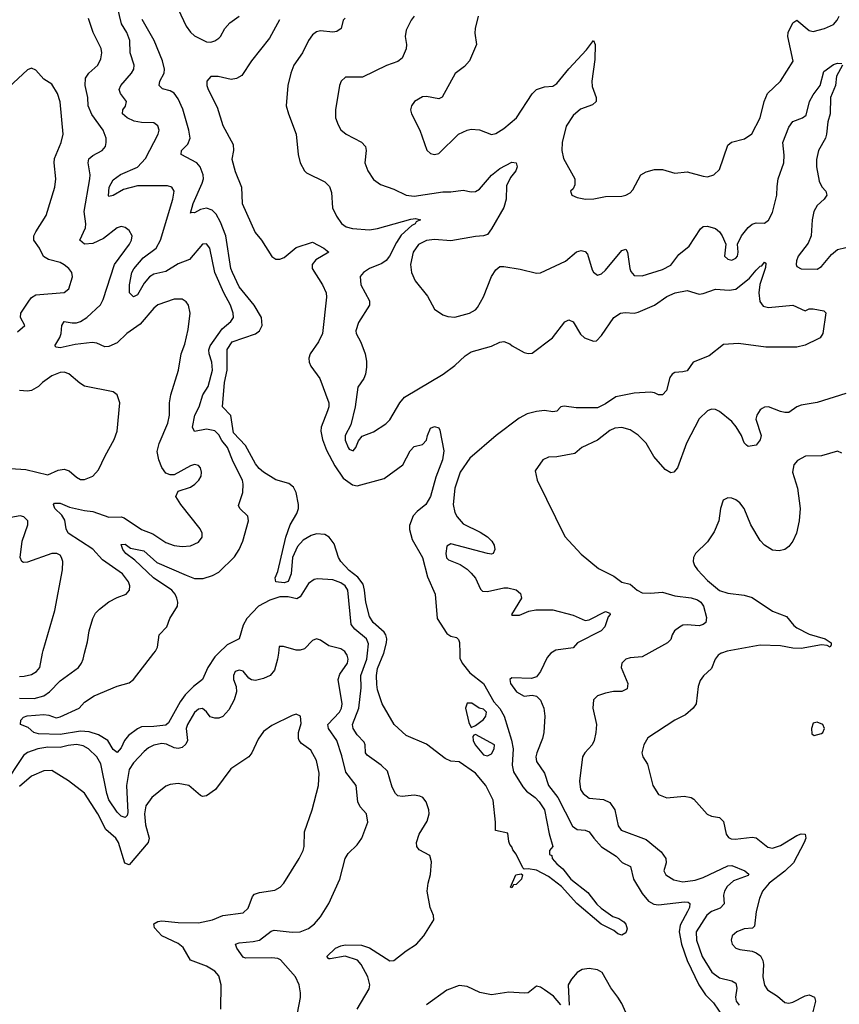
# Model space of a CAD drawing. Header units: inches. Extents: x 1771504 to 1971212, y 471788 to 643615.
# Tile 367 of 587: x 1864251 to 1868278, y 578274 to 583113. Entities that reach past the tile are written whole.
import ezdxf

# ---------------------------------------------------------------- set-up
doc = ezdxf.new("R2010")
doc.units = ezdxf.units.IN
doc.header["$MEASUREMENT"] = 0
doc.layers.add('B8567', color=7, linetype='Continuous')
doc.layers.add('B8568', color=7, linetype='Continuous')

msp = doc.modelspace()

# ---------------------------------------------------------------- linework, layer by layer
at = {"layer": 'B8567', "color": 5}
for points, elevation in [([(1865522.3, 580000), (1865518.3, 579970), (1865503.5, 579916.5), (1865481.3, 579890), (1865450, 579874.8), (1865410, 579865.1), (1865390, 579868), (1865377, 579877), (1865350, 579912.1), (1865330, 579916), (1865310.4, 579909.7), (1865301.1, 579890), (1865302, 579870), (1865315.3, 579835.3), (1865316, 579810), (1865305, 579770), (1865279.2, 579720.8), (1865250, 579688.7), (1865230, 579680.9), (1865210, 579679.8), (1865187.7, 579687.7), (1865170, 579711.6), (1865150, 579727.6), (1865130, 579725.1), (1865110, 579707.8), (1865076.5, 579650), (1865069.4, 579630), (1865076.5, 579570), (1865068.2, 579551.8), (1865050, 579536.9), (1865030, 579531), (1865010, 579535.1), (1864972.9, 579552.9), (1864950, 579555.4), (1864910, 579547.1), (1864885, 579535), (1864862.7, 579517.3), (1864810, 579460.9), (1864790, 579427.6), (1864776.8, 579350), (1864783.4, 579216.6), (1864778.7, 579201.3), (1864770, 579192.9), (1864750, 579199.3), (1864730, 579217.7), (1864690, 579279.6), (1864679.2, 579310), (1864650, 579455.4), (1864630, 579489.8), (1864590.3, 579530.3), (1864563.7, 579543.7), (1864530, 579550.3), (1864490, 579546.1), (1864450, 579535.8), (1864390, 579537.7), (1864340.3, 579530), (1864290, 579511.9), (1864270, 579496.2), (1864170, 579346.3)], 360), ([(1864250, 579778.4), (1864322.3, 579777.7), (1864369.7, 579790), (1864398.7, 579810), (1864450, 579863.2), (1864539.7, 579930), (1864555.8, 579950), (1864562.6, 579970), (1864570.3, 580000)], 360), ([(1864250, 579885.4), (1864274, 579886), (1864310, 579895.5), (1864334.6, 579910), (1864349.9, 579930.1), (1864363.9, 580000)], 380), ([(1865228.6, 580000), (1865210, 579981.4), (1865176.5, 579930), (1865149.7, 579870.3), (1865104.7, 579835.3), (1865065.1, 579794.9), (1865039.7, 579760.3), (1864982.5, 579657.5), (1864970, 579646.7), (1864910, 579639), (1864850, 579637.4), (1864830, 579627.9), (1864785.6, 579594.4), (1864767.2, 579570), (1864750, 579535), (1864730, 579511.8), (1864710, 579526.6), (1864684.9, 579570), (1864637.9, 579597.9), (1864592.8, 579612.8), (1864550, 579616.9), (1864450, 579599.5), (1864343.1, 579603.1), (1864320.5, 579610), (1864293.9, 579633.9), (1864256, 579650), (1864257.4, 579670), (1864270, 579684.9), (1864288.2, 579691.8), (1864370, 579698.4), (1864394.6, 579694.6), (1864430, 579681.5), (1864450, 579687.6), (1864543.6, 579730), (1864570, 579759.1), (1864617.2, 579790), (1864730, 579837.5), (1864790, 579854), (1864810, 579870.2), (1864910.8, 580000)], 340), ([(1865616.9, 578230), (1865631.7, 578308.3), (1865631.8, 578330), (1865624.8, 578370), (1865606.6, 578410), (1865532.2, 578492.2), (1865518.9, 578498.9), (1865490, 578502.6), (1865360.7, 578500.7), (1865350, 578506.6), (1865318.9, 578550), (1865312, 578570), (1865330, 578576.9), (1865397.7, 578582.3), (1865429.9, 578590.1), (1865486.9, 578633.1), (1865502.1, 578637.9), (1865590.6, 578629.4), (1865630, 578631), (1865670, 578647.1), (1865699.7, 578670), (1865730, 578704.9), (1865769.7, 578770), (1865823.5, 578890), (1865849.8, 578990), (1865865.2, 579014.8), (1865910, 579057.4), (1865932.9, 579090), (1865961.4, 579170), (1865954.5, 579210), (1865924.2, 579244.2), (1865912.8, 579270), (1865903.8, 579350), (1865854.5, 579414.5), (1865834.8, 579494.8), (1865809.2, 579570), (1865767.9, 579630), (1865766.1, 579650), (1865822.4, 579710), (1865832.6, 579730), (1865835.8, 579750), (1865816.3, 579870), (1865824, 579896), (1865862.2, 579950), (1865865, 579970), (1865860.3, 579990), (1865853.9, 580000)], 360), ([(1865909.3, 578250.7), (1865968.7, 578350), (1865972.1, 578370), (1865962.5, 578410), (1865929.9, 578470), (1865911.9, 578491.9), (1865850, 578511.2), (1865777.1, 578497.1), (1865770, 578498), (1865760.4, 578510), (1865802.5, 578550), (1865830, 578561.5), (1865850, 578566), (1865930, 578564.6), (1865970, 578551.8), (1866070, 578487.2), (1866090, 578490.2), (1866150, 578537.8), (1866201.7, 578570), (1866236.5, 578610), (1866285.3, 578690), (1866285.1, 578710), (1866268, 578750), (1866253.5, 578830), (1866257.7, 578870), (1866270, 578912), (1866274.5, 578974.5), (1866266.2, 579006.2), (1866214, 579034), (1866203.1, 579050), (1866201, 579070), (1866214, 579110), (1866253.6, 579173.6), (1866263.1, 579210), (1866261.1, 579230), (1866247.8, 579270), (1866231.5, 579290), (1866217.4, 579297.4), (1866190, 579301.5), (1866130, 579295.1), (1866110, 579299.1), (1866097.4, 579310), (1866081.8, 579341.8), (1866059.2, 579419.2), (1866028, 579450), (1865957.9, 579497.9), (1865950.4, 579510.4), (1865948.5, 579550), (1865943.1, 579563.1), (1865910, 579599), (1865889.3, 579630), (1865886.6, 579650), (1865917.6, 579730), (1865928.5, 579830), (1865926.8, 579890), (1865957.3, 579970), (1865960.5, 580000)], 340), ([(1866413.7, 580000), (1866414.6, 579974.6), (1866425, 579950), (1866463.4, 579903.4), (1866530.1, 579850), (1866580.7, 579760.7), (1866610, 579727.7), (1866632, 579690), (1866667.3, 579572.7), (1866675.8, 579530), (1866671.6, 579450), (1866677.2, 579417.2), (1866722.7, 579342.7), (1866741.2, 579321.2), (1866783.8, 579290), (1866803, 579270), (1866830.4, 579229.6), (1866852.8, 579112.8), (1866871.3, 579050), (1866854, 579030), (1866854, 579010), (1866865.4, 579005.4), (1866867.3, 578990), (1866890, 578964), (1866920.5, 578940.5), (1866959.3, 578890), (1867043.2, 578823.2), (1867086.8, 578766.8), (1867107.5, 578747.5), (1867165, 578705), (1867195.5, 578695.5), (1867220.2, 578680.2), (1867230, 578667.7), (1867235.2, 578644.8), (1867230, 578626), (1867210, 578613.5), (1867190, 578620.4), (1867170, 578636.4), (1867108.7, 578668.7), (1866989.3, 578770), (1866913.8, 578853.8), (1866850, 578901.6), (1866790, 578933.3), (1866750, 578940.7), (1866730, 578939), (1866724.1, 578944.1), (1866690, 579012.7), (1866674, 579034), (1866670, 579048.7), (1866659.3, 579059.3), (1866653.8, 579073.8), (1866650, 579115.3), (1866588.4, 579128.4), (1866589, 579170), (1866577.3, 579277.3), (1866541.1, 579350), (1866490.6, 579410.6), (1866410, 579466), (1866369.5, 579469.5), (1866341.5, 579481.5), (1866250, 579553.2), (1866150, 579595.1), (1866091.8, 579650), (1866033, 579750), (1866010, 579819), (1866006.2, 579846.1), (1866005.2, 579890), (1866010, 579924.9), (1866040.7, 579999.3), (1866040.9, 580000)], 320), ([(1866861.6, 580000), (1866860.6, 579999.4), (1866842.3, 579977.7), (1866810, 579909), (1866790, 579882.7), (1866765.2, 579874.8), (1866670, 579878.4), (1866659.1, 579870), (1866662.6, 579850), (1866691.8, 579810), (1866730, 579789.3), (1866770, 579793.7), (1866790, 579788.9), (1866810, 579768.4), (1866826.5, 579730), (1866832.1, 579690), (1866827.3, 579610), (1866819.9, 579579.9), (1866792, 579510), (1866788, 579490), (1866790, 579467), (1866830.1, 579410.1), (1866849.1, 579350), (1866895.3, 579290), (1866967.6, 579150), (1866990, 579134.1), (1867030, 579129.5), (1867050, 579121.6), (1867071.4, 579090), (1867110, 579047.9), (1867181.5, 579001.5), (1867211.5, 578971.5), (1867252, 578952), (1867267.7, 578890), (1867310, 578818.7), (1867341.2, 578781.2), (1867366.8, 578766.8), (1867390, 578763.8), (1867517.1, 578777.1), (1867535.8, 578775.8), (1867544.2, 578770), (1867541.7, 578750), (1867533, 578730), (1867497, 578663), (1867492.1, 578630), (1867502.4, 578570), (1867531.3, 578490), (1867588.4, 578370), (1867620.3, 578320.3), (1867660.8, 578280.8), (1867709.2, 578209.2)], 340), ([(1867342.6, 580000), (1867310, 579982.4), (1867250, 579976.9), (1867230, 579969.5), (1867210.5, 579950), (1867207, 579930), (1867239.7, 579850), (1867235.9, 579824.1), (1867210, 579811.9), (1867168.8, 579811.2), (1867130, 579803.5), (1867090.2, 579789.8), (1867070.4, 579770), (1867067.6, 579730), (1867084.9, 579650), (1867082.6, 579610), (1867073.6, 579570), (1867063.6, 579550), (1867027.4, 579510), (1867016.9, 579490), (1867001.3, 579370), (1867006.4, 579330), (1867020.4, 579310), (1867050, 579287.9), (1867120.3, 579280.3), (1867150, 579266.4), (1867175.1, 579230), (1867191.7, 579151.7), (1867207.2, 579130), (1867330, 579084.4), (1867403.3, 579023.4), (1867425.4, 578990), (1867428.1, 578970), (1867416.4, 578930), (1867426, 578910), (1867465.2, 578885.2), (1867510, 578876.6), (1867570, 578884.5), (1867610, 578897.9), (1867730, 578954.3), (1867750, 578956.2), (1867814.8, 578930), (1867834, 578914), (1867830, 578907.5), (1867758.5, 578881.5), (1867727.2, 578852.8), (1867713.9, 578830), (1867709.2, 578810), (1867712.4, 578767.6), (1867693.4, 578746.6), (1867650.1, 578729.9), (1867627.7, 578712.3), (1867575.6, 578630), (1867576.6, 578590), (1867603.9, 578510), (1867652.2, 578432.2), (1867690, 578404), (1867750.5, 578390), (1867770, 578378), (1867773.9, 578353.9), (1867767.8, 578310), (1867771.7, 578290), (1867785.4, 578270)], 360), ([(1867698.5, 580000), (1867683.1, 579990), (1867668.9, 579970), (1867650, 579923.7), (1867611.3, 579888.7), (1867594.8, 579865.2), (1867584.8, 579835.2), (1867574.3, 579750), (1867559.5, 579730), (1867522.5, 579697.5), (1867470, 579671), (1867337, 579583), (1867317.1, 579550), (1867308.4, 579510), (1867313.4, 579490), (1867335.1, 579455.1), (1867362.6, 579350), (1867390, 579306), (1867430, 579288.5), (1867516.7, 579296.7), (1867550, 579290.4), (1867562.9, 579282.9), (1867629, 579209), (1867650, 579198.4), (1867690, 579192.7), (1867710, 579173), (1867722.4, 579110), (1867733.8, 579093.8), (1867747.4, 579087.4), (1867766, 579086), (1867850, 579095.5), (1867870, 579092.4), (1867926.2, 579046.2), (1867950, 579040.9), (1867990, 579054.8), (1868070, 579104.1), (1868090, 579112.2), (1868110.3, 579110), (1868113, 579090), (1868105.4, 579070), (1868052.5, 578970), (1868010, 578927.8), (1867932.8, 578870), (1867900.7, 578830), (1867885.6, 578794.4), (1867868.9, 578731.1), (1867862.3, 578657.7), (1867851.1, 578648.9), (1867810, 578645.8), (1867774, 578630), (1867752.2, 578610), (1867747.4, 578590), (1867752, 578570), (1867770.6, 578550), (1867790, 578542.8), (1867850, 578535.8), (1867870, 578527.9), (1867891.7, 578511.7), (1867901.8, 578490), (1867905, 578470), (1867902, 578410), (1867910, 578368.5), (1867926.1, 578346.1), (1867974.8, 578314.8), (1868010, 578282.4), (1868030, 578279.8), (1868050, 578285.4), (1868110, 578315.7), (1868130, 578320.6), (1868156.1, 578310), (1868161.5, 578290), (1868146.8, 578230)], 380), ([(1865239.8, 578250), (1865242.1, 578370), (1865230, 578414.3), (1865210, 578436.8), (1865170, 578460.9), (1865091.2, 578491.2), (1865054.1, 578554.1), (1865030, 578573), (1864949.8, 578610), (1864913.1, 578650), (1864909.7, 578670), (1864930, 578680.7), (1864950, 578684.1), (1865030, 578676.1), (1865130, 578673.9), (1865198, 578690), (1865250, 578711.3), (1865350, 578724), (1865373.6, 578746.4), (1865395.7, 578804.3), (1865404.6, 578815.4), (1865430, 578824.5), (1865505.6, 578834.4), (1865530.7, 578849.3), (1865549.7, 578870), (1865624.5, 578990), (1865643.8, 579030), (1865648.8, 579050), (1865650, 579121), (1865688.5, 579230), (1865719.2, 579350), (1865722.4, 579410), (1865710, 579471.6), (1865682.6, 579522.6), (1865636.4, 579556.4), (1865624.2, 579570), (1865621.2, 579581.2), (1865621.4, 579610), (1865634.7, 579654.8), (1865631.6, 579690), (1865610, 579699.5), (1865590, 579694), (1865490, 579645.1), (1865450, 579614.3), (1865422.8, 579577.2), (1865392.4, 579510), (1865378, 579490), (1865289.2, 579430.8), (1865214, 579330), (1865170, 579298), (1865150, 579295.1), (1865140.5, 579300.5), (1865082.9, 579350), (1865030, 579359.8), (1864990, 579354.8), (1864970, 579346.2), (1864900.3, 579290), (1864871.3, 579250), (1864864.1, 579210), (1864870, 579156.3), (1864887.8, 579090), (1864883, 579070), (1864790, 578960.3), (1864767.3, 578967.3), (1864737, 579070), (1864723.1, 579090), (1864673.9, 579133.9), (1864635.8, 579210), (1864570, 579311.1), (1864491.8, 579371.8), (1864410, 579423.2), (1864370, 579421.7), (1864310, 579395.6), (1864250, 579344.5)], 380), ([(1867249.2, 578190), (1867210, 578277.6), (1867190, 578309.8), (1867155.3, 578355.3), (1867113.3, 578430), (1867090, 578444), (1867050, 578449.8), (1867014.8, 578445.2), (1866990.5, 578430), (1866962, 578398), (1866946, 578370), (1866950.2, 578269.8)], 340), ([(1866910, 578271.2), (1866873.5, 578313.5), (1866830, 578346), (1866810, 578358.3), (1866790, 578362.9), (1866748.8, 578331.2), (1866730, 578328.5), (1866653.9, 578333.9), (1866570, 578321.5), (1866512.9, 578332.9), (1866450, 578361), (1866410, 578366.2), (1866350, 578343.4), (1866250, 578271.2)], 340)]:
    msp.add_lwpolyline(points, dxfattribs=dict(at, elevation=elevation))
for points, elevation in [([(1866450, 579753.6), (1866442, 579730), (1866458.3, 579658.3), (1866470, 579634.8), (1866490, 579644.9), (1866530, 579674), (1866542, 579690), (1866545.2, 579710), (1866530, 579725.2), (1866509.6, 579729.6), (1866473.3, 579753.3)], 320), ([(1868170, 579660.9), (1868150, 579656), (1868141.6, 579630), (1868143.1, 579603.1), (1868154.8, 579594.8), (1868190, 579604.9), (1868197, 579610), (1868206, 579630), (1868197.2, 579650)], 420), ([(1866490, 579600.9), (1866482.4, 579597.6), (1866477.3, 579590), (1866478.7, 579570), (1866489, 579550), (1866530, 579500.5), (1866550, 579494.8), (1866570, 579504.7), (1866582.7, 579530), (1866584, 579550)], 320), ([(1866670, 578846), (1866662, 578850), (1866689.7, 578910.3), (1866715.3, 578915.3), (1866722, 578910), (1866717.3, 578890), (1866690, 578862.7), (1866678, 578862)], 320)]:
    msp.add_lwpolyline(points, close=True, dxfattribs=dict(at, elevation=elevation))
at = {"layer": 'B8568', "color": 5}
for points, elevation in [([(1864910.8, 580000), (1864918.5, 580010), (1864929, 580030), (1864936.9, 580090), (1864974, 580130), (1864989.8, 580170), (1865027, 580230), (1865028.7, 580250), (1865023.9, 580270), (1865015.3, 580290), (1864998.7, 580310), (1864909.2, 580369.2), (1864817.6, 580457.6), (1864772.2, 580490), (1864758, 580510), (1864750, 580534), (1864770, 580535.5), (1864795.8, 580515.8), (1864861.9, 580501.9), (1864925.8, 580445.8), (1865070, 580382.3), (1865110, 580367.1), (1865152.9, 580367.1), (1865198.6, 580381.4), (1865230, 580398.5), (1865307, 580473), (1865330.4, 580509.6), (1865348.5, 580550), (1865376, 580650), (1865372.6, 580672.6), (1865332.8, 580710), (1865326.1, 580726.1), (1865347.4, 580790), (1865349.8, 580830), (1865345.5, 580850), (1865299.8, 580939.8), (1865272.5, 581010), (1865245.1, 581045.1), (1865230, 581073.2), (1865210, 581092.9), (1865170, 581100.1), (1865110, 581089.8), (1865099.9, 581110), (1865111.8, 581170), (1865132.7, 581210), (1865151.3, 581268.7), (1865177.4, 581310), (1865198.1, 581390), (1865195.2, 581430), (1865182.9, 581470), (1865181.5, 581490), (1865187, 581510), (1865246.8, 581593.2), (1865288.7, 581630), (1865302, 581650), (1865300.7, 581670), (1865287.6, 581710), (1865254.9, 581770), (1865211, 581870), (1865185.7, 581990), (1865170, 582011.2), (1865150, 582009.6), (1865085, 581935), (1865030, 581913.2), (1864970, 581875), (1864910, 581862.4), (1864890, 581849.4), (1864862.7, 581817.3), (1864830, 581761.4), (1864810, 581750.8), (1864790.5, 581770.5), (1864791, 581810), (1864802.9, 581870), (1864812.2, 581887.8), (1864857.8, 581942.2), (1864921.4, 581990), (1864943.6, 582030), (1865003.5, 582230), (1865009.7, 582270), (1864999.3, 582290), (1864977, 582297), (1864830, 582296.7), (1864761.9, 582278.1), (1864710, 582248.1), (1864690, 582243.6), (1864687.8, 582247.8), (1864690.6, 582290), (1864710, 582325.2), (1864747.5, 582352.5), (1864830, 582388.2), (1864869.9, 582430), (1864932, 582550), (1864936, 582570), (1864930.8, 582590.8), (1864910, 582606.6), (1864850, 582607.3), (1864813.6, 582613.6), (1864779.7, 582630), (1864756.9, 582650), (1864757.6, 582670), (1864771.6, 582688.4), (1864776.4, 582710), (1864746.2, 582750), (1864739.8, 582770), (1864748.6, 582790), (1864801.5, 582850), (1864811.9, 582870), (1864814.2, 582890), (1864794, 582950), (1864792.4, 583010), (1864778.4, 583050), (1864751.8, 583091.8), (1864724.5, 583210)], 340), ([(1865030, 583164.9), (1865070, 583081.3), (1865090, 583052.2), (1865110, 583034), (1865170, 583003.2), (1865190, 583002.4), (1865210, 583008.2), (1865230, 583022.6), (1865238, 583030), (1865258.7, 583070), (1865283.3, 583096.7), (1865330, 583130.4)], 320), ([(1866190.2, 583130), (1866175.2, 583110), (1866150, 583060.7), (1866145.4, 583030), (1866152.1, 582990), (1866150.2, 582970), (1866130, 582923.1), (1866110, 582908), (1866053.2, 582886.8), (1865936, 582830), (1865852, 582830), (1865830.4, 582810), (1865822.6, 582790), (1865802.3, 582670), (1865803.6, 582630), (1865815.3, 582595.3), (1865830, 582572.2), (1865855.8, 582550), (1865931.2, 582511.2), (1865950.3, 582490.2), (1865954, 582470), (1865947, 582410), (1865961.1, 582370), (1865990, 582328), (1866023.4, 582303.4), (1866090, 582279.5), (1866150.8, 582250), (1866190, 582245.1), (1866330, 582266.6), (1866370, 582266.5), (1866430, 582275.2), (1866470, 582266.9), (1866490, 582268.1), (1866510, 582279.1), (1866570, 582349.3), (1866610, 582381.4), (1866670, 582413.1), (1866690.7, 582410), (1866695.5, 582390), (1866688.4, 582370), (1866662.7, 582337.3), (1866643.5, 582296.5), (1866641.5, 582230), (1866630.2, 582190), (1866570, 582084.2), (1866550, 582057.7), (1866530.1, 582049.9), (1866490, 582047.3), (1866370, 582026.5), (1866290, 582032.2), (1866250, 582027.7), (1866210, 582007.3), (1866184.1, 581970), (1866171.6, 581910), (1866176.5, 581870), (1866193.7, 581830), (1866254.7, 581754.7), (1866290.2, 581690.2), (1866330, 581663.1), (1866354.6, 581654.6), (1866390, 581651.6), (1866462, 581670), (1866490, 581686.5), (1866501.4, 581698.6), (1866529.9, 581750.2), (1866568.9, 581851.1), (1866590, 581883.8), (1866610, 581899.5), (1866630, 581900.2), (1866710, 581887), (1866790, 581866.4), (1866810, 581868.2), (1866933.1, 581926.9), (1866987.7, 581972.3), (1867010, 581978.7), (1867030, 581974), (1867040.8, 581960.8), (1867063.9, 581883.9), (1867070, 581872.7), (1867090, 581857.6), (1867110, 581863.6), (1867130, 581881.5), (1867210, 581978), (1867230, 581984.9), (1867236.9, 581970), (1867248.5, 581890), (1867254.5, 581874.5), (1867270, 581856.4), (1867310, 581853.7), (1867410, 581885.6), (1867450, 581906.9), (1867490, 581958.9), (1867540.5, 581999.5), (1867595.8, 582084.2), (1867610, 582096), (1867630, 582098.5), (1867670, 582086), (1867690.2, 582070.2), (1867702.6, 582050), (1867720.5, 582010), (1867714, 581950), (1867730, 581936.3), (1867750, 581930.6), (1867770, 581940.5), (1867777.6, 581950), (1867780.7, 581970), (1867778.7, 582010), (1867797.7, 582050), (1867830, 582092), (1867850, 582108.7), (1867870, 582114.4), (1867910, 582112.4), (1867930, 582127), (1867950, 582164.9), (1867972, 582250), (1867972.2, 582292.2), (1867978.5, 582330), (1868004.9, 582410), (1868006.8, 582446.8), (1868001.5, 582510), (1868030, 582584), (1868050, 582612.7), (1868097.2, 582630), (1868115.8, 582644.2), (1868131.7, 582710), (1868150, 582743.6), (1868184.5, 582790), (1868202.4, 582857.6), (1868250, 582892.7), (1868270, 582898.7), (1868290, 582897.3)], 360), ([(1866503.5, 583130), (1866489.2, 583070), (1866487.1, 583047.1), (1866496, 582990), (1866461.7, 582910), (1866436.8, 582883.2), (1866391.4, 582848.6), (1866327.5, 582732.5), (1866310, 582724.2), (1866250, 582735.4), (1866230, 582734), (1866190.4, 582710), (1866175.8, 582690), (1866171.8, 582670), (1866175.6, 582650), (1866216.8, 582570), (1866251.5, 582471.5), (1866270, 582454.4), (1866290, 582450.4), (1866310, 582455.8), (1866407.6, 582550), (1866450, 582570.3), (1866470, 582574.9), (1866510, 582572.2), (1866570, 582548.2), (1866590, 582554), (1866630, 582578.3), (1866692.8, 582630), (1866770, 582748), (1866790, 582769.2), (1866830, 582783.5), (1866870, 582786.2), (1866890, 582799.6), (1866948.7, 582871.3), (1867035.4, 582964.6), (1867070, 583010.3), (1867078.3, 582990), (1867077.3, 582917.3), (1867061.6, 582810), (1867064.4, 582784.4), (1867083.8, 582730), (1867083.9, 582710), (1867065.7, 582694.3), (1867006.3, 582673.7), (1866970, 582641.6), (1866936.6, 582590), (1866915.9, 582510), (1866915.2, 582470), (1866922.9, 582430), (1866978.4, 582330), (1866978.4, 582301.6), (1866970, 582282), (1866958, 582270), (1866964.7, 582250), (1866990, 582239.1), (1867030.5, 582230.5), (1867072.5, 582232.5), (1867130, 582244.6), (1867210, 582245.3), (1867230, 582250.4), (1867250, 582261.3), (1867263.6, 582276.4), (1867302.4, 582350), (1867330, 582365.5), (1867370, 582376.9), (1867410, 582376), (1867470, 582359.3), (1867530, 582364.9), (1867610, 582343.1), (1867630, 582341.3), (1867661.2, 582350), (1867690, 582376.3), (1867730, 582495.5), (1867748.6, 582511.4), (1867812.7, 582527.3), (1867848, 582552), (1867888.9, 582631.1), (1867908.4, 582710), (1867925.6, 582750), (1867989, 582810), (1868051.1, 582908.9), (1868024.6, 583030), (1868027, 583050), (1868050, 583098), (1868070, 583110.4), (1868130, 583060.3), (1868150, 583055.2), (1868205.2, 583070), (1868250, 583088.9), (1868268.3, 583110), (1868277.2, 583130)], 380), ([(1864570.3, 580000), (1864584.7, 580055.3), (1864592.8, 580110), (1864610.6, 580169.4), (1864624, 580196), (1864643.6, 580216.4), (1864690, 580251.5), (1864730, 580273.1), (1864775.1, 580290), (1864790.9, 580309.1), (1864792.2, 580330), (1864786.2, 580350), (1864756.8, 580390), (1864658.9, 580458.9), (1864610, 580511.3), (1864489.2, 580590), (1864479.3, 580610), (1864473.3, 580653.3), (1864457.9, 580677.9), (1864424.6, 580710), (1864417.4, 580730), (1864423.2, 580736.8), (1864450, 580736.8), (1864496.6, 580716.6), (1864570, 580700.1), (1864610, 580696.1), (1864690, 580668.7), (1864749.5, 580669.5), (1864764.5, 580664.5), (1864850, 580607), (1864906.2, 580586.1), (1864970, 580543.6), (1865010, 580529.2), (1865050, 580523.6), (1865090, 580526.9), (1865130, 580545.7), (1865147.6, 580570), (1865147.8, 580590), (1865138.7, 580610), (1865042.4, 580730), (1865018, 580770), (1865030, 580796), (1865090, 580816.3), (1865112.3, 580830), (1865132, 580850), (1865142.9, 580870), (1865145.1, 580890), (1865139.5, 580910), (1865130, 580922.7), (1865110, 580927.3), (1865090, 580920.5), (1865010, 580876.2), (1864990, 580875.6), (1864970, 580884.5), (1864950, 580911.6), (1864934.6, 580950), (1864927.6, 580990), (1864936.2, 581030), (1864979.8, 581130), (1864987.9, 581170), (1864987.7, 581230), (1864993.6, 581270), (1865030.9, 581390), (1865044.6, 581470), (1865062, 581518), (1865079.8, 581590), (1865088.4, 581670), (1865080.5, 581710), (1865070, 581727), (1865050, 581738.9), (1865010, 581738.8), (1864930, 581710.8), (1864910, 581695.3), (1864843.8, 581616.2), (1864778.2, 581570), (1864730, 581525.5), (1864690, 581506.2), (1864670, 581504.8), (1864630, 581523.2), (1864606.9, 581526.9), (1864523.5, 581516.5), (1864450, 581499.8), (1864430, 581503.6), (1864424.7, 581510), (1864449, 581551), (1864455.2, 581570), (1864458.5, 581610), (1864469.6, 581630), (1864510, 581622.4), (1864530, 581622.8), (1864550, 581629.5), (1864581.2, 581650), (1864648.7, 581711.3), (1864661.7, 581738.4), (1864716.5, 581910), (1864790.7, 582010), (1864800.8, 582030), (1864804.4, 582050), (1864790, 582077.6), (1864770, 582091.6), (1864750, 582096.3), (1864730, 582089.8), (1864662.9, 582037.1), (1864610, 582012.2), (1864569.5, 582010), (1864546.9, 582030), (1864575.4, 582090), (1864577.2, 582110), (1864568.5, 582170), (1864596, 582330), (1864597, 582350), (1864587.4, 582410), (1864590.7, 582429.3), (1864610, 582445.4), (1864657.4, 582470), (1864672.4, 582490), (1864676, 582510), (1864675.6, 582530), (1864662, 582570), (1864606.5, 582646.5), (1864588.4, 582690), (1864585.8, 582730), (1864572.5, 582790), (1864575.1, 582824.9), (1864590.5, 582849.5), (1864635.3, 582890), (1864650, 582920.5), (1864654.6, 582950), (1864651.7, 582971.7), (1864612.5, 583050), (1864590, 583119.3)], 360), ([(1866040.9, 580000), (1866054.2, 580050), (1866055.5, 580070), (1866049.9, 580089.9), (1866042.5, 580102.6), (1865988.5, 580150), (1865970, 580180.5), (1865951.9, 580250), (1865946.1, 580310), (1865938.3, 580338.3), (1865912.7, 580372.7), (1865870, 580405.3), (1865829.4, 580450), (1865818.5, 580470), (1865797.2, 580537.2), (1865771.9, 580570), (1865750, 580583.4), (1865710, 580586.4), (1865682.8, 580577.2), (1865644.4, 580555.6), (1865616.5, 580523.5), (1865591.3, 580470), (1865585.6, 580390), (1865570, 580352.7), (1865550, 580345.3), (1865509.3, 580350), (1865506.6, 580370), (1865519.6, 580400.4), (1865558.6, 580570), (1865581, 580630), (1865613.6, 580686.4), (1865621.5, 580710), (1865621.7, 580730), (1865609.4, 580790), (1865596.3, 580816.3), (1865573.9, 580833.9), (1865510, 580851.3), (1865450, 580888.6), (1865427.5, 580907.6), (1865410, 580930.9), (1865360.9, 581020.9), (1865302.7, 581082.7), (1865288.1, 581168.1), (1865248, 581210), (1865258.4, 581330), (1865270.8, 581390), (1865270, 581492.6), (1865295.6, 581530), (1865410.7, 581569.3), (1865430, 581583.5), (1865443.4, 581610), (1865439, 581650), (1865403.7, 581710), (1865330, 581800.7), (1865297.1, 581870), (1865289.6, 581890), (1865263.9, 582050), (1865237.5, 582117.5), (1865216.5, 582156.5), (1865196.7, 582176.7), (1865170, 582185.8), (1865139.8, 582180.2), (1865110, 582163.1), (1865094.4, 582165.6), (1865090, 582162), (1865104, 582210), (1865148, 582310), (1865154, 582330), (1865153.1, 582350), (1865138.4, 582390), (1865122.4, 582410), (1865044.5, 582450), (1865045.7, 582470), (1865078.3, 582501.7), (1865089, 582530), (1865083, 582570), (1865052.8, 582672.8), (1865030, 582723.7), (1865010, 582751.1), (1864990, 582763.6), (1864953.3, 582773.3), (1864937.4, 582790), (1864940.6, 582810), (1864961.2, 582850), (1864962.9, 582870), (1864953, 582910), (1864912.6, 583010), (1864853.6, 583113.6)], 320), ([(1865527.2, 583112.8), (1865478.5, 583021.5), (1865391.1, 582910), (1865342.3, 582837.7), (1865316.8, 582823.2), (1865290, 582819.5), (1865226.8, 582833.2), (1865190, 582832.8), (1865170.3, 582810), (1865170.2, 582790), (1865177.5, 582770), (1865222.3, 582682.3), (1865250, 582593.4), (1865299.6, 582499.6), (1865301.4, 582470), (1865292.9, 582427.1), (1865310, 582367), (1865341.5, 582290), (1865345.1, 582210), (1865407.7, 582067.7), (1865439, 582030), (1865489.6, 581949.6), (1865510, 581936), (1865530, 581935.5), (1865550, 581943.5), (1865610, 581993.2), (1865690, 582019.2), (1865746.4, 581990), (1865770.4, 581970), (1865707.2, 581932.8), (1865687.8, 581910), (1865688.2, 581890), (1865739.3, 581810), (1865756.5, 581770), (1865759.1, 581750), (1865739.9, 581570), (1865720.3, 581530), (1865678.7, 581470), (1865672, 581450), (1865673.5, 581430), (1865681.5, 581410), (1865726.7, 581350), (1865770.1, 581230), (1865770.6, 581210), (1865764.5, 581190), (1865732.6, 581110), (1865730.6, 581090), (1865738.5, 581050), (1865758.1, 580998.1), (1865799.6, 580919.6), (1865840.1, 580860.1), (1865886.8, 580826.8), (1865910, 580821.4), (1866042.6, 580857.4), (1866134.5, 580925.5), (1866170, 580994.8), (1866190, 581016), (1866230, 581024.7), (1866250, 581046), (1866254.5, 581070), (1866270, 581106), (1866290, 581113), (1866310, 581106.8), (1866316.2, 581096.2), (1866334.8, 580994.8), (1866328.7, 580950), (1866295.8, 580864.2), (1866270, 580769.8), (1866247.5, 580730), (1866203.7, 580696.3), (1866184.7, 580675.3), (1866166.5, 580626.5), (1866166.9, 580606.9), (1866179.1, 580559.1), (1866230.1, 580470.1), (1866255.2, 580375.2), (1866292.1, 580290), (1866303.2, 580170), (1866350, 580096.3), (1866370, 580084), (1866397.1, 580077.1), (1866407.7, 580067.7), (1866412, 580052), (1866413.7, 580000)], 320), ([(1865850, 583119.7), (1865841.1, 583110), (1865830.2, 583069.8), (1865810, 583054.7), (1865789.1, 583050.9), (1865730, 583057.3), (1865710, 583052.7), (1865690, 583037.7), (1865670.2, 583009.8), (1865640.2, 582950), (1865598.2, 582890), (1865582.8, 582850), (1865569.1, 582790), (1865561.1, 582690), (1865571.6, 582650), (1865610.2, 582550), (1865619.6, 582450), (1865630.2, 582410), (1865650, 582370.4), (1865660.6, 582360.6), (1865750, 582315.6), (1865773.1, 582293.1), (1865783.5, 582263.5), (1865788.9, 582188.9), (1865807.2, 582147.2), (1865831.8, 582111.8), (1865855.6, 582095.6), (1865886, 582086), (1865970, 582080.6), (1866010, 582087.2), (1866173.2, 582133.2), (1866196, 582136), (1866220.7, 582130), (1866199.9, 582120.1), (1866193.6, 582110), (1866178.4, 582101.6), (1866126.1, 582053.9), (1866102.1, 582017.9), (1866068.6, 581950), (1866051.4, 581928.6), (1866030, 581914.5), (1865970.3, 581890), (1865940.3, 581870), (1865924.9, 581850), (1865927, 581810), (1865970, 581730.8), (1865970.3, 581710), (1865915.4, 581624.6), (1865903.4, 581583.4), (1865904.4, 581570), (1865927.5, 581527.5), (1865948.2, 581470), (1865955.3, 581435.3), (1865954.6, 581405.4), (1865950.6, 581370), (1865942, 581350), (1865912.5, 581307.5), (1865900.3, 581210), (1865878.7, 581121.3), (1865850.5, 581070), (1865850, 581046), (1865864.9, 581010), (1865870, 581002.4), (1865890, 580994), (1865903.7, 581010), (1865916.6, 581043.4), (1865933.8, 581066.2), (1865990, 581087), (1866050, 581127.4), (1866070, 581147), (1866118.5, 581230), (1866142.5, 581257.5), (1866331.9, 581370), (1866390, 581413.2), (1866439.6, 581460.4), (1866470, 581480.5), (1866570, 581507.8), (1866610, 581528.4), (1866630, 581531.5), (1866660, 581520), (1866670.7, 581510), (1866730, 581478), (1866750, 581471.7), (1866770, 581474.8), (1866869.8, 581550), (1866930, 581627.2), (1866950, 581638.3), (1866970, 581627.2), (1867006.9, 581566.9), (1867026.3, 581550), (1867070, 581532.2), (1867085, 581535), (1867110, 581560.3), (1867170, 581648.8), (1867203.7, 581670), (1867225.6, 581674.4), (1867270, 581671), (1867290, 581674.9), (1867369.8, 581710), (1867430, 581752.8), (1867471.1, 581771.1), (1867530, 581782.2), (1867590, 581764.6), (1867610, 581767.5), (1867670, 581788.9), (1867737.2, 581782.8), (1867770, 581788.1), (1867837.7, 581842.3), (1867870, 581882.3), (1867890, 581901.3), (1867897.1, 581902.9), (1867910, 581920.7), (1867916.7, 581916.7), (1867914.9, 581894.9), (1867888.2, 581811.8), (1867883.6, 581770), (1867888.5, 581728.5), (1867904.8, 581704.8), (1867930, 581698.2), (1868050, 581710.3), (1868110, 581682), (1868130, 581692), (1868150, 581692), (1868202, 581682), (1868211.6, 581671.6), (1868197.1, 581570), (1868183.8, 581550), (1868175.1, 581544.9), (1868110, 581513.1), (1868070, 581503.5), (1867916.4, 581503.6), (1867782.2, 581522.3), (1867710, 581516.9), (1867638.7, 581461.3), (1867560.5, 581430), (1867530, 581388), (1867510, 581382), (1867470, 581379.6), (1867456.3, 581370), (1867446.2, 581353.8), (1867429.2, 581290.8), (1867410, 581269.7), (1867390, 581269.8), (1867370, 581279.8), (1867350, 581281.8), (1867270, 581277.5), (1867180.2, 581259.8), (1867130, 581224.3), (1867090, 581204.8), (1866984.6, 581204.6), (1866926.6, 581213.4), (1866910, 581209.7), (1866890, 581189.8), (1866870, 581185.3), (1866830, 581191.7), (1866790, 581187.9), (1866744.6, 581175.4), (1866705.2, 581154.8), (1866592.4, 581070), (1866462.5, 580957.5), (1866414.8, 580890), (1866388.5, 580810), (1866381.5, 580730), (1866390, 580690.5), (1866400.7, 580670), (1866430, 580634.9), (1866514.2, 580594.2), (1866550, 580570.8), (1866571, 580550), (1866582.8, 580530), (1866586, 580510), (1866578, 580490), (1866570, 580486.6), (1866550, 580489.5), (1866370, 580536.3), (1866350, 580525.2), (1866345.2, 580490), (1866348.4, 580468.4), (1866357.8, 580457.7), (1866415.6, 580435.6), (1866450, 580412.4), (1866470, 580392.7), (1866490, 580367.7), (1866514.6, 580314.6), (1866525.1, 580305.1), (1866550, 580302.7), (1866630, 580321.1), (1866650, 580321.3), (1866690.3, 580310.3), (1866712.2, 580292.2), (1866716.3, 580270), (1866667.7, 580190), (1866670, 580186.8), (1866706.6, 580186.6), (1866753.3, 580206.7), (1866787.2, 580212.7), (1866870, 580213.4), (1866970, 580185.8), (1867030, 580160.7), (1867050, 580163.9), (1867130, 580204.9), (1867150, 580196), (1867152.2, 580190), (1867142.2, 580177.8), (1867125.4, 580130), (1867109, 580110), (1866992, 580050), (1866970, 580026), (1866885.3, 580014.7), (1866861.6, 580000)], 340), ([(1868293.7, 582890), (1868264.5, 582835.6), (1868258.8, 582790), (1868234.2, 582730), (1868233.7, 582650), (1868222.4, 582610), (1868215.7, 582550), (1868210.1, 582530), (1868176.7, 582470), (1868166.4, 582426.4), (1868165.7, 582390), (1868179.3, 582319.3), (1868192, 582292), (1868212.6, 582270), (1868217.4, 582250), (1868203.2, 582230), (1868170, 582200.4), (1868152.7, 582170), (1868145.1, 582130), (1868140.3, 582050), (1868124.7, 582015.3), (1868076.5, 581950), (1868068.4, 581928.4), (1868066.4, 581910), (1868070, 581899.1), (1868090, 581888), (1868170, 581886.7), (1868190, 581899.6), (1868240.5, 581959.5), (1868270, 581983.2), (1868310, 581993.8)], 360), ([(1864241, 581579), (1864277.2, 581610), (1864254.7, 581650), (1864256.4, 581670), (1864295.7, 581730), (1864310, 581747.2), (1864330, 581760.2), (1864470, 581772.9), (1864492.4, 581790), (1864511.6, 581848.4), (1864507.1, 581870), (1864492.4, 581890), (1864470, 581907.4), (1864450, 581919.3), (1864393.8, 581933.8), (1864369.1, 581949.1), (1864348.5, 581990), (1864321, 582030), (1864320.8, 582050), (1864330.7, 582070), (1864381.2, 582150), (1864424, 582290), (1864429, 582330), (1864421.1, 582410), (1864423.1, 582430), (1864455.3, 582510), (1864465, 582550), (1864450.8, 582709.2), (1864438, 582750), (1864410, 582795.1), (1864370, 582820.5), (1864330, 582864.5), (1864310, 582874.5), (1864290, 582867), (1864198.1, 582781.9)], 380), ([(1864206.7, 580906.7), (1864282, 580902), (1864390, 580875.5), (1864440.7, 580899.3), (1864470, 580903.2), (1864495.3, 580895.3), (1864530, 580864.2), (1864550, 580853.4), (1864570, 580853.1), (1864610.8, 580869.2), (1864638.9, 580901.1), (1864670.8, 580969.2), (1864716.3, 581050), (1864729.7, 581090), (1864744.2, 581230), (1864729.7, 581269.7), (1864710, 581283.6), (1864570, 581312.1), (1864546.3, 581326.3), (1864493, 581373), (1864470, 581380.3), (1864450, 581379.4), (1864410, 581363.4), (1864363.6, 581330), (1864343.7, 581310), (1864310, 581290.9), (1864290, 581287.3), (1864249.8, 581289.8)], 380), ([(1868310, 581275.4), (1868170, 581232), (1868090, 581219.2), (1868069.3, 581210.7), (1868030, 581182.6), (1868010, 581181.7), (1867990, 581187.1), (1867930, 581209.7), (1867910, 581208.2), (1867898.4, 581201.6), (1867890, 581196.3), (1867872.8, 581170), (1867868.3, 581150), (1867894, 581070), (1867890, 581048.7), (1867870, 581021.2), (1867830, 581016), (1867821.6, 581021.6), (1867810, 581034), (1867797.7, 581070), (1867772.2, 581112.2), (1867750, 581138), (1867690, 581187.1), (1867670, 581197.3), (1867650, 581198.3), (1867630, 581191.2), (1867590, 581151.8), (1867527.5, 581032.5), (1867482.8, 580910), (1867466, 580890), (1867450, 580886), (1867423.1, 580903.1), (1867366.9, 580966.9), (1867330, 581031.1), (1867290, 581071.1), (1867250, 581097.3), (1867210, 581108.4), (1867175.1, 581104.9), (1867150, 581094.3), (1867090, 581045.7), (1867013.4, 581010), (1866978.8, 580981.2), (1866890, 580964.7), (1866850, 580962.9), (1866821, 580950), (1866784, 580896), (1866793.4, 580850), (1866930, 580572.7), (1867010, 580486.4), (1867095.6, 580415.6), (1867170, 580378), (1867210, 580349), (1867250, 580339), (1867285.3, 580310), (1867310, 580296.3), (1867350, 580294), (1867410, 580299.4), (1867470, 580281.9), (1867550, 580271.3), (1867581.2, 580261.2), (1867597.3, 580250), (1867611, 580230), (1867625.1, 580174.9), (1867621.7, 580150), (1867610, 580140.4), (1867590, 580134.6), (1867530, 580139.7), (1867510, 580136.9), (1867492.3, 580127.7), (1867468.4, 580110), (1867456.5, 580090), (1867450, 580067), (1867434.9, 580050), (1867342.6, 580000)], 360), ([(1868290, 580982.7), (1868270, 580992), (1868190.3, 580969.7), (1868111.9, 580968.1), (1868073, 580947), (1868054.7, 580925.3), (1868047.9, 580890), (1868072.3, 580810), (1868086.2, 580710), (1868080.7, 580650), (1868068.2, 580590), (1868050.2, 580550), (1868030, 580523.5), (1868010, 580508.8), (1867982.2, 580502.3), (1867950, 580505.4), (1867910, 580529.7), (1867890, 580554), (1867843.1, 580630), (1867810.6, 580710), (1867790, 580739.2), (1867770, 580753.8), (1867750, 580761.5), (1867730, 580763.5), (1867707.9, 580752.1), (1867693.8, 580710), (1867686.8, 580650), (1867663.5, 580596.5), (1867630, 580547.3), (1867572.2, 580490), (1867562.4, 580470), (1867559.5, 580450), (1867567, 580430), (1867581.7, 580410), (1867630, 580356.9), (1867690, 580307.2), (1867730, 580295.2), (1867810, 580285.2), (1867850, 580273.4), (1867950, 580206.8), (1868019.5, 580179.5), (1868055.2, 580135.2), (1868070, 580123.7), (1868130, 580093.8), (1868208, 580070), (1868238, 580050), (1868238.7, 580041.3), (1868234, 580030), (1868217.8, 580037.8), (1868190, 580040.7), (1868090, 580022.3), (1868050, 580024.2), (1867990, 580035.2), (1867890, 580039.9), (1867726.8, 580010), (1867699.4, 580000.6), (1867698.5, 580000)], 380), ([(1864363.9, 580000), (1864366.6, 580013.4), (1864424.8, 580210), (1864461.1, 580410), (1864463.5, 580450), (1864457.4, 580470), (1864450, 580480.7), (1864433.2, 580490), (1864410, 580489.7), (1864290, 580446.2), (1864270, 580445.1), (1864262, 580450), (1864254.3, 580470), (1864263.8, 580550), (1864291.1, 580630), (1864291.1, 580650), (1864271.8, 580670), (1864254.1, 580674.1), (1864190, 580662.9)], 380), ([(1865960.5, 580000), (1865965.5, 580045.5), (1865955.2, 580070), (1865897.6, 580117.7), (1865880.7, 580140.7), (1865864.1, 580310), (1865850.6, 580330), (1865830, 580346), (1865790, 580360.8), (1865714.8, 580365.2), (1865698, 580362), (1865670, 580342.3), (1865630, 580276.8), (1865613.8, 580266.2), (1865570, 580276.3), (1865530, 580276.2), (1865480.1, 580259.9), (1865424, 580230), (1865367.1, 580170), (1865350, 580138), (1865329.1, 580070.9), (1865270, 580041.3), (1865228.6, 580000)], 340), ([(1865853.9, 580000), (1865848.5, 580008.5), (1865830, 580020.3), (1865770, 580035.5), (1865730, 580063.6), (1865710, 580069.6), (1865690, 580062.4), (1865650, 580021.3), (1865630, 580014.8), (1865610, 580014.8), (1865547.7, 580032.3), (1865526.8, 580033.2), (1865522.3, 580000)], 360)]:
    msp.add_lwpolyline(points, dxfattribs=dict(at, elevation=elevation))

doc.saveas('drawing.dxf')
